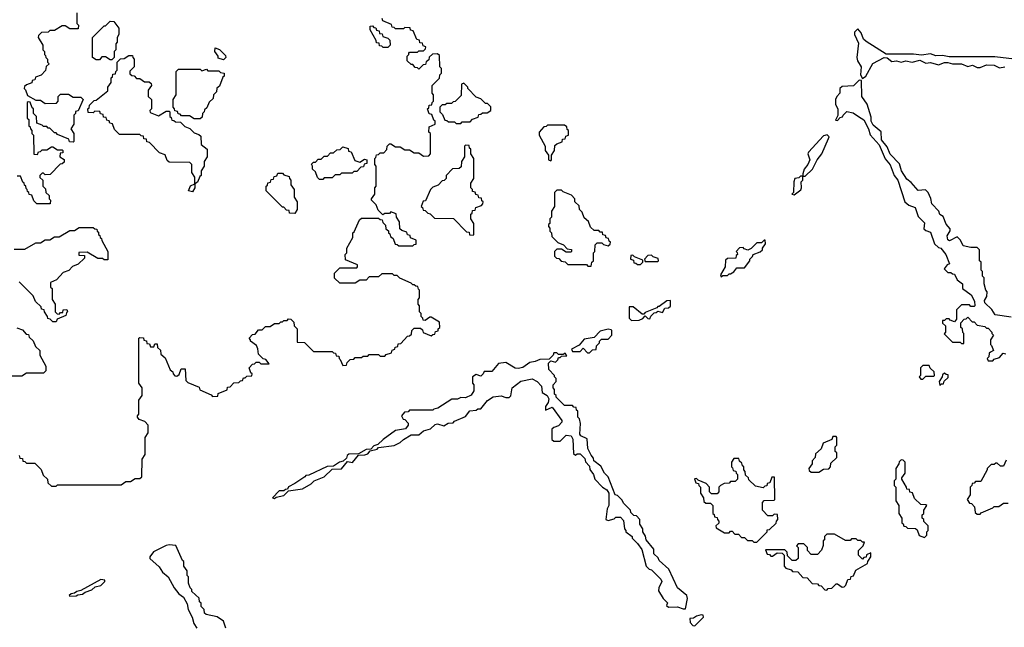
# Model space of a CAD drawing. Extents: x 2889633 to 3052318, y 540750 to 918690.
# Tile 328 of 656: x 2925711 to 2932060, y 768820 to 772740. Entities that reach past the tile are written whole.
import ezdxf

# ---------------------------------------------------------------- set-up
doc = ezdxf.new("R2010")
doc.units = 0

msp = doc.modelspace()

# ---------------------------------------------------------------- linework, layer by layer
at = {"layer": '0CON02XD'}
for points in [[(2926080, 772785), (2926080, 772715), (2926090, 772705), (2926088.3, 772681.7), (2926035, 772680), (2926005, 772700), (2925985, 772700), (2925935, 772670), (2925905, 772670), (2925895, 772660), (2925851.7, 772658.3)], [(2925945, 769730), (2925955, 769740), (2926365, 769740), (2926395, 769760), (2926425, 769760), (2926455, 769780), (2926485, 769780), (2926498.3, 769791.7), (2926500, 769905), (2926520, 769935), (2926520, 770045), (2926540, 770075), (2926540, 770125), (2926518.3, 770148.3), (2926481.7, 770161.7), (2926470, 770175), (2926470, 770185), (2926480, 770195), (2926480, 770285), (2926500, 770315), (2926500, 770365), (2926480, 770395), (2926480, 770685), (2926485, 770690), (2926508.3, 770688.3), (2926511.7, 770671.7), (2926528.3, 770668.3), (2926531.7, 770651.7), (2926548.3, 770648.3), (2926555, 770630), (2926575, 770630), (2926581.7, 770648.3), (2926598.3, 770648.3), (2926600, 770625), (2926618.3, 770608.3), (2926621.7, 770581.7), (2926648.3, 770558.3), (2926681.7, 770481.7), (2926698.3, 770468.3), (2926700, 770455), (2926711.7, 770441.7), (2926725, 770440), (2926738.3, 770451.7), (2926751.7, 770488.3), (2926778.3, 770488.3), (2926781.7, 770411.7), (2926795, 770400), (2926868.3, 770368.3), (2926871.7, 770351.7), (2926945, 770320), (2926955, 770310), (2926988.3, 770311.7), (2926991.7, 770328.3), (2927048.3, 770351.7), (2927051.7, 770368.3), (2927068.3, 770371.7), (2927091.7, 770398.3), (2927125, 770400), (2927135, 770410), (2927148.3, 770411.7), (2927155, 770430), (2927165, 770430), (2927175, 770440), (2927208.3, 770441.7), (2927210, 770455), (2927201.7, 770461.7), (2927190, 770495), (2927211.7, 770518.3), (2927225, 770520), (2927235, 770530), (2927255, 770530), (2927265, 770520), (2927320, 770520), (2927298.3, 770548.3), (2927281.7, 770551.7), (2927251.7, 770581.7), (2927247, 770617), (2927237, 770637), (2927200, 770665), (2927200, 770675), (2927190, 770685), (2927211.7, 770708.3), (2927228.3, 770711.7), (2927251.7, 770738.3), (2927275, 770740), (2927295, 770760), (2927325, 770760), (2927355, 770780), (2927385, 770780), (2927395, 770790), (2927405, 770790), (2927415, 770800), (2927435, 770800), (2927445, 770810), (2927458.3, 770808.3), (2927478.3, 770788.3), (2927480, 770765), (2927500, 770745), (2927500, 770660), (2927548.3, 770658.3), (2927605, 770600), (2927725, 770600), (2927735, 770590), (2927748.3, 770588.3), (2927751.7, 770571.7), (2927768.3, 770568.3), (2927770, 770555), (2927778.3, 770548.3), (2927795, 770510), (2927818.3, 770511.7), (2927821.7, 770528.3), (2927841.7, 770548.3), (2927865, 770550), (2927875, 770560), (2927915, 770560), (2927925, 770570), (2927955, 770570), (2927965, 770580), (2928025, 770580), (2928035, 770570), (2928065, 770570), (2928075, 770580), (2928108.3, 770591.7), (2928111.7, 770608.3), (2928130, 770615), (2928131.7, 770628.3), (2928148.3, 770631.7), (2928151.7, 770648.3), (2928168.3, 770651.7), (2928211.7, 770698.3), (2928225, 770700), (2928238.3, 770711.7), (2928240, 770735), (2928255, 770750), (2928295, 770750), (2928308.3, 770738.3), (2928311.7, 770721.7), (2928365, 770700), (2928375, 770710), (2928388.3, 770711.7), (2928391.7, 770728.3), (2928408.3, 770731.7), (2928410, 770745), (2928420, 770755), (2928418.3, 770788.3), (2928365, 770820), (2928355, 770820), (2928325, 770800), (2928311.7, 770801.7), (2928310, 770815), (2928300, 770825), (2928300, 770845), (2928290, 770855), (2928290, 770895), (2928280, 770905), (2928280, 770935), (2928290, 770945), (2928290, 770995), (2928281.7, 771001.7), (2928278.3, 771018.3), (2928265, 771020), (2928255, 771030), (2928245, 771030), (2928235, 771040), (2928161.7, 771071.7), (2928145, 771090), (2928125, 771090), (2928115, 771100), (2928045, 771100), (2928025, 771080), (2927965, 771080), (2927945, 771060), (2927905, 771060), (2927875, 771040), (2927775, 771040), (2927741.7, 771071.7), (2927740, 771105), (2927775, 771140), (2927885, 771140), (2927890, 771145), (2927888.3, 771158.3), (2927811.7, 771191.7), (2927810, 771225), (2927820, 771235), (2927820, 771265), (2927860, 771335), (2927860, 771365), (2927868.3, 771371.7), (2927901.7, 771448.3), (2927915, 771460), (2928025, 771460), (2928035, 771450), (2928048.3, 771448.3), (2928051.7, 771431.7), (2928070, 771415), (2928071.7, 771391.7), (2928088.3, 771378.3), (2928090, 771365), (2928098.3, 771358.3), (2928101.7, 771341.7), (2928118.3, 771328.3), (2928131.7, 771291.7), (2928145, 771290), (2928155, 771280), (2928245, 771280), (2928255, 771290), (2928268.3, 771291.7), (2928268.3, 771318.3), (2928231.7, 771331.7), (2928228.3, 771348.3), (2928211.7, 771351.7), (2928208.3, 771368.3), (2928175, 771380), (2928161.7, 771391.7), (2928160, 771435), (2928140, 771465), (2928138.3, 771488.3), (2928105, 771500), (2928095, 771490), (2928065, 771490), (2928051.7, 771481.7), (2928021.7, 771511.7), (2928010, 771545), (2927980, 771575), (2927980, 771585), (2928000, 771615), (2928000, 771655), (2928010, 771665), (2928010, 771795), (2928000, 771805), (2928000, 771845), (2928008.3, 771851.7), (2928011.7, 771868.3), (2928025, 771870), (2928035, 771880), (2928058.3, 771881.7), (2928078.3, 771901.7), (2928080, 771925), (2928095, 771940), (2928105, 771940), (2928135, 771920), (2928165, 771920), (2928195, 771900), (2928225, 771900), (2928255, 771880), (2928285, 771880), (2928315, 771860), (2928348.3, 771861.7), (2928360, 771875), (2928360, 772005), (2928350, 772015), (2928351.7, 772048.3), (2928390, 772065), (2928390, 772085), (2928381.7, 772091.7), (2928368.3, 772128.3), (2928351.7, 772131.7), (2928340, 772165), (2928348.3, 772171.7), (2928351.7, 772188.3), (2928368.3, 772191.7), (2928370, 772205), (2928380, 772215), (2928380, 772255), (2928370, 772265), (2928370, 772315), (2928418.3, 772361.7), (2928420, 772385), (2928430, 772395), (2928430, 772425), (2928420, 772435), (2928418.3, 772508.3), (2928405, 772520), (2928371.7, 772518.3), (2928351.7, 772498.3), (2928348.3, 772481.7), (2928331.7, 772468.3), (2928328.3, 772451.7), (2928311.7, 772448.3), (2928285, 772420), (2928275, 772430), (2928261.7, 772431.7), (2928245, 772450), (2928235, 772450), (2928210, 772475), (2928210, 772505), (2928220, 772515), (2928220, 772525), (2928225, 772530), (2928275, 772530), (2928285, 772540), (2928315, 772540), (2928328.3, 772551.7), (2928330, 772565), (2928311.7, 772571.7), (2928308.3, 772588.3), (2928291.7, 772591.7), (2928288.3, 772608.3), (2928271.7, 772611.7), (2928248.3, 772668.3), (2928231.7, 772671.7), (2928228.3, 772688.3), (2928195, 772690), (2928185, 772680), (2928135, 772680), (2928125, 772690), (2928111.7, 772691.7), (2928108.3, 772708.3), (2928051.7, 772731.7), (2928048.3, 772748.3)], [(2926305, 772480), (2926295, 772480), (2926265, 772500), (2926240, 772500), (2926225, 772480), (2926205, 772480), (2926180, 772495), (2926180, 772625), (2926255, 772700), (2926265, 772700), (2926295, 772730), (2926318.3, 772728.3), (2926350, 772685), (2926350, 772645), (2926340, 772625), (2926340, 772595), (2926330, 772585), (2926330, 772545), (2926320, 772535), (2926320, 772495), (2926305, 772480)], [(2928085, 772560), (2928055, 772560), (2928045, 772570), (2928031.7, 772571.7), (2928028.3, 772588.3), (2928011.7, 772591.7), (2928010, 772605), (2927970, 772675), (2927971.7, 772698.3), (2927985, 772700), (2927995, 772690), (2928008.3, 772688.3), (2928011.7, 772671.7), (2928028.3, 772668.3), (2928031.7, 772651.7), (2928048.3, 772648.3), (2928051.7, 772631.7), (2928085, 772620), (2928098.3, 772608.3), (2928100, 772575), (2928085, 772560)], [(2925851.7, 772658.3), (2925831.7, 772638.3), (2925830, 772625), (2925860, 772575), (2925860, 772545), (2925870, 772535), (2925870, 772515), (2925878.3, 772508.3), (2925880, 772495), (2925890, 772485), (2925890, 772465), (2925900, 772455), (2925881.7, 772438.3), (2925878.3, 772411.7), (2925848.3, 772381.7), (2925811.7, 772368.3), (2925808.3, 772351.7), (2925791.7, 772348.3), (2925788.3, 772331.7), (2925755, 772320), (2925741.7, 772308.3), (2925740, 772295), (2925748.3, 772288.3), (2925761.7, 772251.7), (2925815, 772220), (2925845, 772220), (2925875, 772200), (2925948.3, 772201.7), (2925960, 772215), (2925960, 772245), (2925975, 772260), (2926025, 772260), (2926055, 772240), (2926105, 772240), (2926120, 772225), (2926088.3, 772151.7), (2926071.7, 772148.3), (2926070, 772135), (2926060, 772125), (2926060, 772065), (2926040, 772035), (2926060, 772005), (2926060, 771955), (2926055, 771950), (2926031.7, 771951.7), (2926028.3, 771968.3), (2925955, 772000), (2925945, 772010), (2925935, 772010), (2925905, 772040), (2925895, 772040), (2925885, 772050), (2925865, 772050), (2925855, 772060), (2925821.7, 772071.7), (2925820, 772115), (2925800, 772135), (2925800, 772165), (2925791.7, 772171.7), (2925778.3, 772208.3), (2925765, 772210), (2925760, 772205), (2925760, 772105), (2925770, 772095), (2925770, 772055), (2925778.3, 772048.3), (2925780, 772035), (2925790, 772025), (2925790, 772005), (2925800, 771995), (2925801.7, 771871.7), (2925825, 771870), (2925831.7, 771888.3), (2925845, 771890), (2925855, 771900), (2925885, 771900), (2925915, 771920), (2925925, 771920), (2925955, 771900), (2925985, 771900), (2925990, 771895), (2925988.3, 771881.7), (2925971.7, 771878.3), (2925970, 771855), (2925998.3, 771838.3), (2925998.3, 771821.7), (2925985, 771810), (2925971.7, 771808.3), (2925908.3, 771741.7), (2925875, 771740), (2925865, 771750), (2925855, 771750), (2925840, 771735), (2925841.7, 771721.7), (2925860, 771705), (2925860, 771665), (2925878.3, 771648.3), (2925880, 771625), (2925900, 771605), (2925900, 771585), (2925910, 771575), (2925908.3, 771551.7), (2925821.7, 771551.7), (2925801.7, 771571.7), (2925788.3, 771608.3), (2925771.7, 771611.7), (2925770, 771625), (2925761.7, 771631.7), (2925760, 771645), (2925751.7, 771651.7), (2925750, 771665), (2925741.7, 771671.7), (2925740, 771685), (2925731.7, 771691.7), (2925715, 771730), (2925695, 771730)], [(2932125, 772486.2), (2931999.4, 772499.4), (2931705, 772501.1), (2931661.3, 772508.7), (2931617.4, 772507.4), (2931585, 772519.2), (2931525, 772510.5), (2931475, 772516.5), (2931298.6, 772518.6), (2931168.3, 772598.3), (2931152.5, 772615), (2931136.7, 772655), (2931115, 772680), (2931095, 772660), (2931093.3, 772645), (2931119.3, 772589.3), (2931108.8, 772495), (2931113.3, 772475), (2931137.5, 772435), (2931132.5, 772385), (2931145, 772360), (2931167.5, 772375), (2931212.3, 772457.7), (2931285, 772496.2), (2931305, 772493.8), (2931335, 772471.2), (2931365, 772473.8), (2931395, 772466.7), (2931425, 772474), (2931465, 772465.8), (2931515, 772478.6), (2931555, 772460), (2931585, 772463.3), (2931635, 772448.8), (2931675, 772463.3), (2931695, 772463.8), (2931725, 772456), (2931785, 772456), (2931825, 772438.8), (2931855, 772446), (2931885, 772431.2), (2931905, 772431.2), (2931945, 772448.6), (2931995.6, 772445.6), (2932028.3, 772428.3), (2932064.4, 772435.6)], [(2926825, 771630), (2926800, 771635), (2926811.7, 771668.3), (2926840, 771680), (2926840, 771725), (2926820, 771755), (2926820, 771805), (2926808.3, 771818.3), (2926675, 771820), (2926661.7, 771831.7), (2926648.3, 771868.3), (2926611.7, 771881.7), (2926548.3, 771948.3), (2926531.7, 771951.7), (2926528.3, 771968.3), (2926511.7, 771971.7), (2926508.3, 771988.3), (2926495, 771990), (2926485, 772000), (2926355, 772000), (2926321.7, 772031.7), (2926308.3, 772068.3), (2926291.7, 772071.7), (2926288.3, 772088.3), (2926271.7, 772091.7), (2926268.3, 772108.3), (2926251.7, 772111.7), (2926248.3, 772128.3), (2926231.7, 772131.7), (2926228.3, 772148.3), (2926195, 772150), (2926185, 772140), (2926151.7, 772141.7), (2926150, 772165), (2926158.3, 772171.7), (2926161.7, 772188.3), (2926191.7, 772218.3), (2926205, 772220), (2926278.3, 772281.7), (2926280, 772305), (2926300, 772335), (2926300, 772365), (2926308.3, 772371.7), (2926311.7, 772388.3), (2926328.3, 772391.7), (2926330, 772405), (2926340, 772415), (2926340, 772465), (2926361.7, 772488.3), (2926385, 772490), (2926415, 772510), (2926438.3, 772508.3), (2926440, 772495), (2926450, 772485), (2926450, 772435), (2926421.7, 772408.3), (2926421.7, 772391.7), (2926435, 772380), (2926448.3, 772378.3), (2926465, 772360), (2926485, 772360), (2926515, 772340), (2926545, 772340), (2926558.3, 772328.3), (2926560, 772315), (2926540, 772285), (2926540, 772245), (2926560, 772225), (2926560, 772165), (2926550, 772155), (2926551.7, 772141.7), (2926605, 772120), (2926655, 772150), (2926675, 772150), (2926680, 772145), (2926680, 772115), (2926688.3, 772108.3), (2926691.7, 772091.7), (2926705, 772090), (2926715, 772080), (2926748.3, 772078.3), (2926775, 772050), (2926808.3, 772038.3), (2926835, 772010), (2926865, 772000), (2926878.3, 771988.3), (2926880, 771935), (2926920, 771905), (2926920, 771855), (2926900, 771825), (2926900, 771795), (2926880, 771765), (2926880, 771735), (2926871.7, 771728.3), (2926858.3, 771691.7), (2926840, 771680), (2926840, 771655), (2926825, 771630)], [(2927025, 772480), (2926991.7, 772491.7), (2926990, 772505), (2926970, 772535), (2926971.7, 772558.3), (2926998.3, 772548.3), (2927038.3, 772508.3), (2927040, 772495), (2927025, 772480)], [(2926875, 772100), (2926835, 772100), (2926805, 772120), (2926755, 772120), (2926745, 772130), (2926731.7, 772131.7), (2926728.3, 772148.3), (2926711.7, 772151.7), (2926710, 772165), (2926700, 772175), (2926700, 772225), (2926720, 772255), (2926720, 772405), (2926735, 772420), (2926875, 772420), (2926885, 772410), (2926915, 772420), (2926925, 772410), (2926995, 772410), (2927005, 772400), (2927030, 772395), (2927030, 772375), (2927021.7, 772368.3), (2926998.3, 772311.7), (2926981.7, 772298.3), (2926980, 772275), (2926960, 772255), (2926958.3, 772231.7), (2926931.7, 772208.3), (2926918.3, 772171.7), (2926901.7, 772158.3), (2926900, 772145), (2926890, 772135), (2926888.3, 772111.7), (2926875, 772100)], [(2928555, 772070), (2928565, 772080), (2928615, 772080), (2928631.7, 772098.3), (2928668.3, 772111.7), (2928671.7, 772128.3), (2928685, 772130), (2928695, 772140), (2928725, 772140), (2928750, 772155), (2928748.3, 772178.3), (2928728.3, 772198.3), (2928715, 772200), (2928685, 772230), (2928655, 772240), (2928600, 772295), (2928600, 772305), (2928575, 772330), (2928560, 772325), (2928558.3, 772251.7), (2928518.3, 772211.7), (2928505, 772210), (2928495, 772200), (2928465, 772200), (2928455, 772190), (2928435, 772190), (2928420, 772175), (2928420, 772145), (2928438.3, 772128.3), (2928451.7, 772091.7), (2928465, 772090), (2928475, 772080), (2928515, 772080), (2928525, 772070), (2928555, 772070)], [(2932105, 770820), (2932000, 770835), (2931979.3, 770869.3), (2931935, 770912.5), (2931931.7, 770928.3), (2931947.5, 770955), (2931950, 770985), (2931940, 770995), (2931930, 771035), (2931930, 771075), (2931920, 771085), (2931920, 771115), (2931910, 771125), (2931910, 771175), (2931900, 771185), (2931900, 771255), (2931885, 771270), (2931845, 771270), (2931795, 771280), (2931778.3, 771318.3), (2931755, 771340), (2931707, 771313), (2931695, 771320), (2931692.5, 771345), (2931711.7, 771378.3), (2931711.7, 771391.7), (2931685, 771420), (2931665, 771470), (2931643.6, 771483.6), (2931637.5, 771505), (2931593, 771553), (2931587, 771587), (2931570, 771625), (2931551.7, 771641.7), (2931505, 771637.5), (2931459.5, 771689.5), (2931431.2, 771711.2), (2931396.2, 771765), (2931385, 771810), (2931325, 771872.5), (2931305, 771920), (2931267.5, 771965), (2931267, 772017), (2931215, 772060), (2931202.5, 772085), (2931201.7, 772111.7), (2931176.7, 772195), (2931141.2, 772245), (2931138.3, 772348.3), (2931125, 772350), (2931087, 772313), (2931015, 772310), (2931000, 772295), (2931000, 772265), (2930980, 772245), (2930972.5, 772225), (2930972.5, 772195), (2930987, 772163), (2930987.5, 772122.5), (2930971.7, 772091.7), (2930985, 772090), (2931001.7, 772108.3), (2931016.4, 772113.6), (2931020, 772125), (2931045, 772147.5), (2931085, 772140), (2931120, 772115), (2931153.6, 772093.6), (2931183.3, 772035), (2931195, 771997.5), (2931253.6, 771933.6), (2931291.7, 771841.7), (2931323.6, 771803.6), (2931350, 771735), (2931373.3, 771705), (2931417.5, 771565), (2931443.9, 771543.9), (2931485, 771527.5), (2931505, 771470), (2931545, 771430), (2931541.7, 771391.7), (2931555, 771380), (2931585, 771370), (2931610, 771295), (2931635, 771270), (2931650, 771265), (2931682.5, 771225), (2931707.5, 771165), (2931691.7, 771158.3), (2931671.7, 771131.7), (2931695, 771110), (2931715, 771110), (2931725, 771100), (2931738.3, 771098.3), (2931755, 771062.5), (2931790, 771035), (2931790, 771005), (2931846.7, 770965), (2931867.5, 770925), (2931870, 770895), (2931865, 770890), (2931845, 770890), (2931835, 770900), (2931785, 770900), (2931751.7, 770868.3), (2931751.7, 770808.3), (2931738.3, 770791.7), (2931711.7, 770801.7), (2931705, 770810), (2931685, 770810), (2931675, 770800), (2931661.7, 770798.3), (2931661.7, 770781.7), (2931680, 770765), (2931680, 770725), (2931672.5, 770712.5), (2931725, 770660), (2931775, 770660), (2931785, 770650), (2931798.3, 770651.7), (2931800, 770715), (2931791.7, 770721.7), (2931790, 770745), (2931780, 770755), (2931780, 770785), (2931801.7, 770808.3), (2931815, 770810), (2931825, 770820), (2931851.7, 770791.7), (2931865, 770790), (2931885, 770770), (2931935, 770760), (2931945, 770750), (2931955, 770750), (2931980, 770725), (2931980, 770715), (2931990, 770705), (2931970, 770675), (2931970, 770645), (2931978.3, 770638.3), (2931990, 770605), (2931970, 770595), (2931961.7, 770588.3), (2931960, 770565), (2931950, 770555), (2931955, 770540), (2931985, 770540), (2931995, 770550), (2932028.3, 770561.7), (2932051.7, 770588.3), (2932070, 770585)], [(2929135, 771830), (2929140, 771835), (2929140, 771865), (2929160, 771895), (2929161.7, 771928.3), (2929175, 771940), (2929208.3, 771951.7), (2929211.7, 771968.3), (2929228.3, 771971.7), (2929231.7, 771988.3), (2929250, 771995), (2929250, 772025), (2929241.7, 772031.7), (2929238.3, 772048.3), (2929225, 772060), (2929115, 772060), (2929105, 772050), (2929091.7, 772048.3), (2929060, 772015), (2929060, 771995), (2929100, 771925), (2929100, 771895), (2929120, 771865), (2929120, 771835), (2929135, 771830)], [(2930775, 771730), (2930822.5, 771775), (2930853.8, 771836.2), (2930882.5, 771875), (2930927, 771973), (2930930, 771985), (2930917.5, 771997.5), (2930895, 771990), (2930797.5, 771885), (2930792.5, 771875), (2930806.7, 771835), (2930794.1, 771805.9), (2930770, 771775), (2930760, 771745), (2930760, 771730), (2930775, 771730)], [(2927665, 771710), (2927645, 771710), (2927631.7, 771721.7), (2927618.3, 771758.3), (2927600, 771775), (2927600, 771795), (2927591.7, 771808.3), (2927605, 771820), (2927618.3, 771821.7), (2927635, 771840), (2927655, 771840), (2927675, 771860), (2927695, 771860), (2927715, 771880), (2927735, 771880), (2927755, 771900), (2927778.3, 771901.7), (2927795, 771920), (2927828.3, 771908.3), (2927831.7, 771891.7), (2927848.3, 771888.3), (2927871.7, 771831.7), (2927905, 771820), (2927935, 771840), (2927950, 771835), (2927948.3, 771811.7), (2927931.7, 771808.3), (2927928.3, 771791.7), (2927911.7, 771788.3), (2927885, 771760), (2927865, 771760), (2927855, 771750), (2927785, 771750), (2927775, 771740), (2927745, 771740), (2927725, 771720), (2927675, 771720), (2927665, 771710)], [(2928635, 771350), (2928640, 771355), (2928640, 771425), (2928620, 771455), (2928620, 771485), (2928628.3, 771491.7), (2928631.7, 771508.3), (2928648.3, 771511.7), (2928651.7, 771528.3), (2928688.3, 771541.7), (2928698.3, 771551.7), (2928700, 771565), (2928691.7, 771571.7), (2928688.3, 771588.3), (2928671.7, 771591.7), (2928668.3, 771608.3), (2928651.7, 771611.7), (2928648.3, 771628.3), (2928631.7, 771631.7), (2928630, 771645), (2928620, 771655), (2928620, 771685), (2928640, 771715), (2928640, 771845), (2928620, 771875), (2928620, 771905), (2928611.7, 771911.7), (2928608.3, 771928.3), (2928585, 771930), (2928580, 771925), (2928580, 771855), (2928560, 771825), (2928558.3, 771791.7), (2928545, 771780), (2928501.7, 771778.3), (2928460, 771735), (2928460, 771715), (2928448.3, 771701.7), (2928435, 771700), (2928408.3, 771671.7), (2928375, 771660), (2928360, 771645), (2928328.3, 771571.7), (2928311.7, 771568.3), (2928300, 771535), (2928308.3, 771528.3), (2928311.7, 771511.7), (2928325, 771510), (2928341.7, 771491.7), (2928358.3, 771488.3), (2928385, 771460), (2928508.3, 771458.3), (2928591.7, 771371.7), (2928608.3, 771368.3), (2928611.7, 771351.7), (2928635, 771350)], [(2927485, 771490), (2927451.7, 771491.7), (2927448.3, 771508.3), (2927431.7, 771511.7), (2927415, 771530), (2927405, 771530), (2927300, 771635), (2927300, 771665), (2927308.3, 771671.7), (2927311.7, 771688.3), (2927328.3, 771691.7), (2927331.7, 771708.3), (2927348.3, 771711.7), (2927351.7, 771728.3), (2927368.3, 771731.7), (2927375, 771750), (2927405, 771750), (2927415, 771740), (2927448.3, 771728.3), (2927450, 771715), (2927460, 771705), (2927460, 771675), (2927480, 771645), (2927480, 771595), (2927500, 771565), (2927500, 771515), (2927485, 771490)], [(2930705, 771610), (2930747, 771643), (2930752.5, 771655), (2930750, 771695), (2930760, 771705), (2930760, 771730), (2930745, 771730), (2930735, 771720), (2930710, 771715), (2930702.5, 771695), (2930700, 771625), (2930690, 771615), (2930705, 771610)], [(2929395, 771150), (2929400, 771175), (2929410, 771185), (2929410, 771235), (2929420, 771245), (2929421.7, 771288.3), (2929435, 771300), (2929465, 771300), (2929475, 771290), (2929505, 771280), (2929518.3, 771291.7), (2929520, 771305), (2929511.7, 771311.7), (2929508.3, 771328.3), (2929491.7, 771331.7), (2929488.3, 771348.3), (2929471.7, 771351.7), (2929468.3, 771368.3), (2929455, 771370), (2929445, 771380), (2929415, 771380), (2929391.7, 771401.7), (2929378.3, 771438.3), (2929351.7, 771461.7), (2929338.3, 771498.3), (2929320, 771515), (2929318.3, 771538.3), (2929290, 771565), (2929290, 771585), (2929268.3, 771608.3), (2929215, 771630), (2929205, 771640), (2929175, 771640), (2929160, 771625), (2929160, 771535), (2929140, 771505), (2929140, 771465), (2929130, 771455), (2929130, 771425), (2929121.7, 771418.3), (2929120, 771405), (2929130, 771395), (2929130, 771375), (2929140, 771365), (2929141.7, 771341.7), (2929181.7, 771301.7), (2929218.3, 771288.3), (2929241.7, 771261.7), (2929268.3, 771258.3), (2929270, 771245), (2929265, 771240), (2929235, 771240), (2929205, 771260), (2929175, 771260), (2929160, 771245), (2929160, 771215), (2929171.7, 771201.7), (2929188.3, 771198.3), (2929201.7, 771181.7), (2929228.3, 771178.3), (2929245, 771160), (2929365, 771160), (2929375, 771150), (2929395, 771150)], [(2925675, 771260), (2925745, 771260), (2925815, 771300), (2925845, 771300), (2925875, 771320), (2925905, 771320), (2925935, 771340), (2925965, 771340), (2926035, 771380), (2926065, 771380), (2926095, 771400), (2926185, 771400), (2926195, 771390), (2926208.3, 771388.3), (2926210, 771375), (2926218.3, 771368.3), (2926220, 771355), (2926228.3, 771348.3), (2926230, 771335), (2926238.3, 771328.3), (2926240, 771315), (2926280, 771245), (2926278.3, 771191.7), (2926255, 771190), (2926245, 771200), (2926215, 771200), (2926145, 771240), (2926091.7, 771238.3), (2926091.7, 771221.7), (2926128.3, 771218.3), (2926128.3, 771201.7), (2926088.3, 771161.7), (2926051.7, 771148.3), (2926028.3, 771121.7), (2925991.7, 771108.3), (2925948.3, 771061.7), (2925910, 771045), (2925910, 771015), (2925920, 771005), (2925920, 770935), (2925940, 770905), (2925940, 770855), (2925951.7, 770841.7), (2925965, 770840), (2925975, 770850), (2925988.3, 770851.7), (2925991.7, 770868.3), (2926015, 770870), (2926020, 770855), (2926011.7, 770848.3), (2926008.3, 770831.7), (2925951.7, 770808.3), (2925945, 770790), (2925925, 770790), (2925908.3, 770808.3), (2925891.7, 770811.7), (2925890, 770825), (2925870, 770855), (2925868.3, 770868.3), (2925851.7, 770871.7), (2925848.3, 770888.3), (2925811.7, 770921.7), (2925798.3, 770958.3), (2925708.3, 771048.3)], [(2930235, 771080), (2930245, 771090), (2930275, 771090), (2930285, 771100), (2930295, 771100), (2930316.4, 771113.6), (2930335, 771140), (2930385, 771140), (2930420, 771185), (2930420, 771195), (2930437, 771213), (2930440, 771225), (2930486.7, 771243.3), (2930500, 771255), (2930500, 771265), (2930520, 771295), (2930518.3, 771318.3), (2930511.7, 771318.3), (2930495, 771300), (2930465, 771300), (2930426.7, 771263.3), (2930407, 771253), (2930381.7, 771261.7), (2930375, 771270), (2930351.7, 771268.3), (2930330, 771245), (2930338.3, 771238.3), (2930340, 771225), (2930331.7, 771218.3), (2930328.3, 771201.7), (2930275, 771200), (2930261.7, 771188.3), (2930260, 771145), (2930230, 771095), (2930235, 771080)], [(2929715, 771160), (2929730, 771175), (2929728.3, 771188.3), (2929675, 771210), (2929665, 771220), (2929651.7, 771218.3), (2929650, 771195), (2929668.3, 771188.3), (2929671.7, 771171.7), (2929685, 771170), (2929695, 771160), (2929715, 771160)], [(2929825, 771180), (2929830, 771185), (2929828.3, 771198.3), (2929795, 771210), (2929785, 771220), (2929761.7, 771218.3), (2929740, 771195), (2929745, 771180), (2929825, 771180)], [(2929655, 770800), (2929705, 770802.5), (2929728.3, 770811.7), (2929745, 770830), (2929761.7, 770811.7), (2929775, 770810), (2929781.7, 770828.3), (2929801.7, 770848.3), (2929815, 770850), (2929825, 770860), (2929855, 770850), (2929871.7, 770878.3), (2929895, 770880), (2929908.3, 770891.7), (2929908.3, 770928.3), (2929883, 770927), (2929835, 770890), (2929825, 770890), (2929818.3, 770881.7), (2929745, 770850), (2929735, 770840), (2929725, 770840), (2929667, 770887), (2929641.7, 770888.3), (2929640, 770815), (2929655, 770800)], [(2925691.7, 770751.7), (2925728.3, 770738.3), (2925751.7, 770711.7), (2925768.3, 770708.3), (2925771.7, 770691.7), (2925798.3, 770668.3), (2925811.7, 770631.7), (2925840, 770605), (2925840, 770575), (2925880, 770505), (2925880, 770475), (2925865, 770460), (2925755, 770460), (2925725, 770440), (2925595, 770440)], [(2929385, 770590), (2929405, 770610), (2929428.3, 770611.7), (2929430, 770635), (2929450, 770655), (2929450, 770665), (2929461.7, 770678.3), (2929505, 770680), (2929530, 770705), (2929530, 770735), (2929525, 770740), (2929505, 770742.5), (2929455, 770730), (2929415, 770690), (2929351.7, 770678.3), (2929319.3, 770640.7), (2929270, 770615), (2929275, 770600), (2929325, 770600), (2929345, 770620), (2929371.7, 770591.7), (2929385, 770590)], [(2929989.3, 768939.3), (2930005, 768940), (2930017.5, 769005), (2930012.5, 769025), (2929952.5, 769075), (2929897.5, 769195), (2929835, 769250), (2929828.3, 769268.3), (2929800, 769295), (2929800, 769325), (2929750, 769385), (2929747, 769407), (2929730, 769435), (2929730, 769455), (2929710, 769485), (2929710, 769515), (2929688.3, 769538.3), (2929671.7, 769541.7), (2929651.7, 769561.7), (2929650, 769575), (2929605, 769620), (2929595, 769640), (2929565, 769670), (2929550, 769675), (2929505, 769790), (2929482.5, 769815), (2929459.3, 769859.3), (2929413, 769893), (2929411.7, 769911.7), (2929395, 769930), (2929373.6, 769973.6), (2929370, 770035), (2929330, 770055), (2929322.5, 770065), (2929327.5, 770135), (2929320, 770165), (2929310, 770175), (2929310, 770215), (2929301.7, 770221.7), (2929298.3, 770238.3), (2929285, 770240), (2929275, 770250), (2929225, 770250), (2929170, 770305), (2929170, 770315), (2929160, 770325), (2929160, 770355), (2929150, 770365), (2929150, 770385), (2929170, 770405), (2929170, 770425), (2929160, 770435), (2929160, 770445), (2929123, 770483), (2929120, 770525), (2929135, 770540), (2929165, 770530), (2929180, 770545), (2929185, 770560), (2929195, 770560), (2929205, 770570), (2929238.3, 770571.7), (2929228.3, 770588.3), (2929215, 770580), (2929185, 770580), (2929175, 770590), (2929155, 770590), (2929150, 770575), (2929125, 770550), (2929065, 770547.5), (2929035, 770533.8), (2929000.7, 770529.3), (2928955, 770496), (2928925, 770489.2), (2928905, 770491.2), (2928845, 770527.5), (2928798.3, 770521.7), (2928755, 770470), (2928705, 770470), (2928700, 770455), (2928685, 770440), (2928655, 770450), (2928630, 770435), (2928630, 770395), (2928640, 770385), (2928640, 770345), (2928623, 770317), (2928585, 770300), (2928555, 770302.5), (2928535, 770292.5), (2928498.3, 770291.7), (2928407, 770233), (2928381.7, 770228.3), (2928375, 770220), (2928225, 770220), (2928215, 770210), (2928191.7, 770208.3), (2928172.5, 770185), (2928183.6, 770163.6), (2928195, 770160), (2928216.4, 770136.4), (2928216.7, 770125), (2928198.6, 770101.4), (2928135, 770090), (2928055, 770032.5), (2928020, 770000), (2927995, 769990), (2927975, 769970), (2927945, 769967.5), (2927895, 769940), (2927833, 769937), (2927821.7, 769928.3), (2927818.3, 769911.7), (2927797.5, 769892.5), (2927773.9, 769886.1), (2927735, 769860), (2927693.6, 769856.4), (2927575, 769802.5), (2927555, 769800), (2927549.3, 769790.7), (2927485, 769747.5), (2927443.6, 769726.4), (2927438.3, 769711.7), (2927425, 769710), (2927415, 769700), (2927385, 769700), (2927340, 769655), (2927355, 769650), (2927365, 769660), (2927415, 769670), (2927445, 769700), (2927535, 769712.5), (2927590, 769745), (2927610, 769765), (2927675, 769790), (2927725, 769840), (2927787, 769843), (2927825, 769890), (2927857, 769883), (2927895, 769930), (2927937, 769933), (2927955, 769940), (2927971.7, 769958.3), (2928015, 769970), (2928025, 769980), (2928125, 769992.5), (2928165, 770012.5), (2928185, 770032.5), (2928235, 770062.5), (2928285, 770062.5), (2928315, 770087.5), (2928358.8, 770101.2), (2928390.7, 770129.3), (2928405, 770132.5), (2928445, 770120), (2928473, 770137), (2928505, 770140), (2928515, 770150), (2928585, 770180), (2928613, 770217), (2928655, 770220), (2928665, 770230), (2928685, 770230), (2928727, 770283), (2928765, 770307.5), (2928815, 770312.5), (2928845, 770302.5), (2928867, 770303), (2928877, 770313), (2928887.5, 770365), (2928942.3, 770407.7), (2929015, 770423.8), (2929046.8, 770406.8), (2929076.7, 770375), (2929080, 770335), (2929112.5, 770315), (2929123.3, 770295), (2929119.5, 770270.5), (2929102.5, 770245), (2929101.7, 770221.7), (2929145, 770240), (2929207.5, 770155), (2929207, 770143), (2929185, 770120), (2929155, 770110), (2929141.7, 770098.3), (2929141.7, 770031.7), (2929155, 770020), (2929195, 770020), (2929235, 770060), (2929267.5, 770055), (2929277, 770033), (2929281.7, 769941.7), (2929295, 769930), (2929305, 769940), (2929325, 769940), (2929355, 769910), (2929358.3, 769888.3), (2929385, 769860), (2929388.3, 769838.3), (2929410, 769805), (2929420, 769775), (2929470, 769725), (2929496.7, 769706.7), (2929510, 769685), (2929510, 769605), (2929500, 769585), (2929490, 769515), (2929505, 769510), (2929545, 769520), (2929555, 769530), (2929585, 769530), (2929605, 769510), (2929610, 769455), (2929620, 769445), (2929620, 769435), (2929660, 769405), (2929660, 769395), (2929695, 769360), (2929721.7, 769321.7), (2929750, 769215), (2929770, 769195), (2929785, 769190), (2929845, 769130), (2929852.5, 769115), (2929832.5, 769075), (2929830, 769055), (2929860, 769005), (2929888.3, 768978.3), (2929881.7, 768961.7), (2929895, 768950), (2929953, 768953), (2929989.3, 768939.3)], [(2931535, 770420), (2931555, 770440), (2931605, 770440), (2931610, 770445), (2931608.3, 770468.3), (2931581.7, 770491.7), (2931575, 770510), (2931535, 770510), (2931520, 770495), (2931520, 770445), (2931510, 770435), (2931521.7, 770421.7), (2931535, 770420)], [(2931645, 770380), (2931655, 770390), (2931668.3, 770391.7), (2931671.7, 770408.3), (2931698.3, 770431.7), (2931698.3, 770448.3), (2931685, 770450), (2931675, 770460), (2931661.7, 770448.3), (2931660, 770435), (2931640, 770405), (2931645, 770380)], [(2930865, 769820), (2930895, 769840), (2930928.3, 769841.7), (2930940, 769855), (2930941.7, 769878.3), (2930980, 769915), (2930980, 769945), (2930970, 769955), (2930970, 769985), (2930980, 769995), (2930980, 770045), (2930975, 770050), (2930955, 770050), (2930948.3, 770031.7), (2930891.7, 770008.3), (2930878.3, 769971.7), (2930841.7, 769938.3), (2930840, 769915), (2930820, 769895), (2930820, 769875), (2930800, 769845), (2930801.7, 769831.7), (2930815, 769820), (2930865, 769820)], [(2925708.3, 769928.3), (2925711.7, 769911.7), (2925728.3, 769908.3), (2925731.7, 769891.7), (2925745, 769890), (2925755, 769880), (2925808.3, 769878.3), (2925848.3, 769838.3), (2925861.7, 769801.7), (2925890, 769775), (2925891.7, 769751.7), (2925915, 769730), (2925945, 769730)], [(2930465, 769370), (2930530, 769435), (2930531.7, 769448.3), (2930545, 769450), (2930588.3, 769491.7), (2930590, 769505), (2930600, 769515), (2930598.3, 769548.3), (2930575, 769550), (2930565, 769540), (2930535, 769540), (2930500, 769575), (2930500, 769625), (2930511.7, 769638.3), (2930575, 769640), (2930580, 769645), (2930578.3, 769788.3), (2930561.7, 769788.3), (2930548.3, 769751.7), (2930531.7, 769748.3), (2930528.3, 769731.7), (2930515, 769730), (2930505, 769720), (2930455, 769730), (2930411.7, 769771.7), (2930410, 769785), (2930391.7, 769801.7), (2930390, 769825), (2930380, 769835), (2930380, 769855), (2930371.7, 769861.7), (2930368.3, 769878.3), (2930351.7, 769891.7), (2930348.3, 769908.3), (2930315, 769910), (2930300, 769885), (2930300, 769855), (2930308.3, 769848.3), (2930311.7, 769831.7), (2930328.3, 769828.3), (2930330, 769815), (2930340, 769805), (2930340, 769775), (2930325, 769760), (2930295, 769760), (2930285, 769750), (2930253, 769747), (2930230, 769735), (2930220, 769725), (2930220, 769695), (2930208.3, 769681.7), (2930171.7, 769681.7), (2930160, 769695), (2930160, 769725), (2930138.3, 769748.3), (2930085, 769770), (2930075, 769780), (2930061.7, 769778.3), (2930071.7, 769751.7), (2930088.3, 769748.3), (2930090, 769735), (2930100, 769725), (2930100, 769685), (2930120, 769655), (2930121.7, 769631.7), (2930135, 769620), (2930165, 769620), (2930180, 769605), (2930180, 769555), (2930188.3, 769548.3), (2930191.7, 769531.7), (2930208.3, 769528.3), (2930210, 769515), (2930220, 769505), (2930218.3, 769491.7), (2930200, 769475), (2930201.7, 769461.7), (2930255, 769430), (2930285, 769430), (2930295, 769440), (2930305, 769440), (2930321.7, 769421.7), (2930345, 769420), (2930365, 769400), (2930385, 769400), (2930405, 769380), (2930435, 769380), (2930445, 769370), (2930465, 769370)], [(2931545, 769400), (2931560, 769415), (2931560, 769435), (2931570, 769445), (2931570, 769475), (2931541.7, 769501.7), (2931540, 769515), (2931530, 769525), (2931530, 769545), (2931540, 769555), (2931540, 769575), (2931560, 769605), (2931555, 769610), (2931521.7, 769611.7), (2931481.7, 769651.7), (2931468.3, 769688.3), (2931451.7, 769691.7), (2931448.3, 769708.3), (2931431.7, 769711.7), (2931430, 769725), (2931400, 769775), (2931400, 769785), (2931420, 769815), (2931420, 769885), (2931408.3, 769898.3), (2931395, 769900), (2931381.7, 769888.3), (2931380, 769875), (2931360, 769845), (2931360, 769775), (2931350, 769765), (2931350, 769735), (2931360, 769725), (2931360, 769635), (2931380, 769605), (2931380, 769555), (2931400, 769525), (2931400, 769495), (2931408.3, 769488.3), (2931411.7, 769471.7), (2931425, 769470), (2931435, 769460), (2931488.3, 769458.3), (2931498.3, 769448.3), (2931511.7, 769411.7), (2931545, 769400)], [(2932071.7, 769898.3), (2932055, 769860), (2932035, 769860), (2932015, 769880), (2932005, 769880), (2931995, 769870), (2931975, 769870), (2931950, 769845), (2931950, 769835), (2931908.3, 769761.7), (2931875, 769760), (2931865, 769750), (2931851.7, 769748.3), (2931850, 769735), (2931840, 769725), (2931840, 769675), (2931820, 769645), (2931835, 769620), (2931848.3, 769618.3), (2931868.3, 769598.3), (2931871.7, 769561.7), (2931885, 769550), (2931905, 769550)], [(2931905, 769550), (2931911.7, 769558.3), (2931985, 769590), (2931995, 769600), (2932025, 769600), (2932055, 769620), (2932085, 769620)], [(2930915, 769060), (2930925, 769070), (2930948.3, 769071.7), (2930975, 769100), (2930985, 769100), (2931015, 769080), (2931028.3, 769081.7), (2931038.3, 769091.7), (2931051.7, 769128.3), (2931068.3, 769131.7), (2931071.7, 769148.3), (2931088.3, 769151.7), (2931101.7, 769188.3), (2931178.3, 769231.7), (2931180, 769245), (2931200, 769275), (2931200, 769300), (2931171.7, 769288.3), (2931168.3, 769271.7), (2931155, 769270), (2931145, 769260), (2931120, 769285), (2931120, 769315), (2931150, 769345), (2931158.3, 769368.3), (2931145, 769370), (2931135, 769380), (2931115, 769380), (2931105, 769390), (2931075, 769390), (2931065, 769380), (2931035, 769380), (2930965, 769420), (2930915, 769420), (2930900, 769405), (2930900, 769385), (2930893, 769377), (2930891.7, 769348.3), (2930881.7, 769318.3), (2930855, 769290), (2930815, 769290), (2930790, 769315), (2930790, 769335), (2930768.3, 769358.3), (2930731.7, 769358.3), (2930720, 769345), (2930730, 769335), (2930730, 769265), (2930715, 769250), (2930691.7, 769251.7), (2930661.7, 769281.7), (2930660, 769305), (2930645, 769320), (2930520, 769320), (2930531.7, 769291.7), (2930545, 769290), (2930555, 769280), (2930565, 769280), (2930595, 769300), (2930628.3, 769298.3), (2930640, 769285), (2930640, 769215), (2930651.7, 769201.7), (2930685, 769190), (2930695, 769180), (2930728.3, 769178.3), (2930761.7, 769141.7), (2930788.3, 769138.3), (2930821.7, 769101.7), (2930855, 769100), (2930865, 769090), (2930878.3, 769088.3), (2930901.7, 769061.7), (2930915, 769060)], [(2927040, 768815), (2927025, 768860), (2926985, 768887.5), (2926913, 768903), (2926901.7, 768911.7), (2926900, 768935), (2926880, 768955), (2926880, 768975), (2926870, 768985), (2926868.3, 769008.3), (2926821.7, 769051.7), (2926820, 769065), (2926810, 769075), (2926800, 769105), (2926800, 769145), (2926790, 769155), (2926790, 769185), (2926770, 769215), (2926770, 769245), (2926761.7, 769251.7), (2926718.3, 769348.3), (2926675, 769352.5), (2926655, 769347.5), (2926573.9, 769306.1), (2926550, 769275), (2926550, 769265), (2926609.3, 769209.3), (2926632.5, 769175), (2926667.5, 769145), (2926707.5, 769075), (2926737, 769037), (2926767.5, 769015), (2926791.7, 768971.7), (2926797.5, 768935), (2926822.5, 768885), (2926833.9, 768843.9), (2926852.5, 768815)], [(2926035, 769020), (2926075, 769022.5), (2926085, 769030), (2926115, 769033.3), (2926133, 769047), (2926175, 769062.5), (2926198.3, 769081.7), (2926235, 769090), (2926260, 769115), (2926260, 769125), (2926235, 769127.5), (2926105, 769057.5), (2926078.3, 769051.7), (2926065, 769040), (2926043, 769037), (2926030, 769025), (2926035, 769020)], [(2930065, 768830), (2930120, 768885), (2930118.3, 768898.3), (2930105, 768900), (2930075, 768892.5), (2930055, 768880), (2930032.5, 768877.5), (2930035, 768850), (2930051.7, 768831.7), (2930065, 768830)]]:
    msp.add_lwpolyline(points, dxfattribs=at)

doc.saveas('drawing.dxf')
